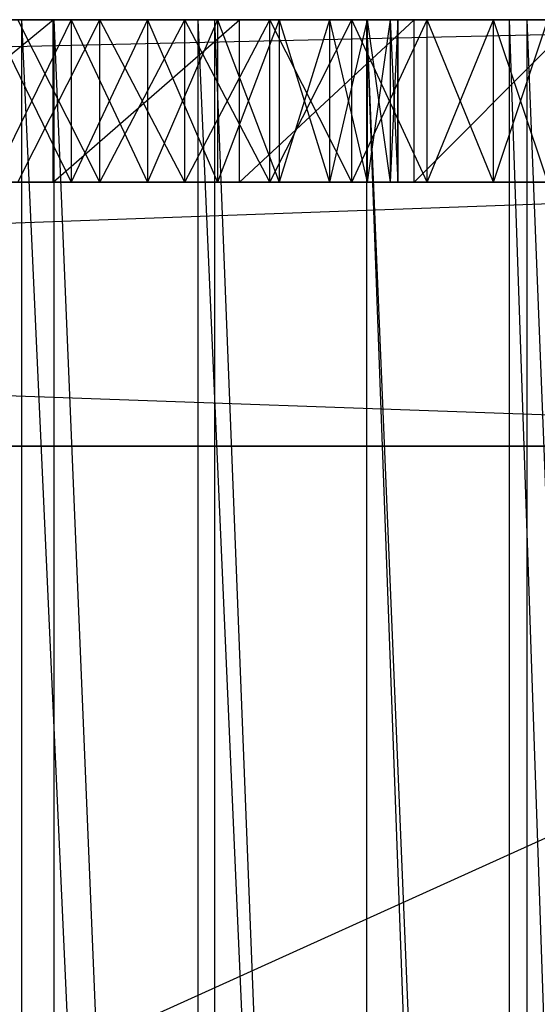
# Model space of a CAD drawing. Extents: x -125 to 125, y -143 to 0.
# Tile 361 of 406: x 11.84 to 14.39, y -4.85 to 0. Entities that reach past the tile are written whole.
import ezdxf

# ---------------------------------------------------------------- set-up
doc = ezdxf.new("R2010")
doc.units = 0
doc.header["$LTSCALE"] = 25.4
doc.layers.get('0').update_dxf_attribs({"linetype": 'CONTINUOUS'})

# ---------------------------------------------------------------- blocks, each defined once
blk = doc.blocks.new('NL2500027000_STL_3')
at = {"color": 0}
for p, q in [((-15.7602, 0, -12.3132), (13.3629, 0, -52.0889)), ((13.1142, 0, -51.7858), (-15.7602, 0, -12.3132)), ((-15.7602, 0, -12.3132), (12.0902, 0, -51.2384)), ((12.8111, 0, -51.5371), (-15.7602, 0, -12.3132)), ((13.1142, 0, -51.7858), (-15.7602, 0, -12.3132)), ((12.8111, 0, -51.5371), (-15.7602, 0, -12.3132)), ((12.4654, 0, -51.3522), (-15.7602, 0, -12.3132)), ((12.4654, 0, -51.3522), (-15.7602, 0, -12.3132)), ((-15.7602, 0, -12.3132), (12.0902, 0, -51.2384)), ((-15.7602, 0, -12.3132), (13.3629, 0, -52.0889)), ((13.0694, 0, -19.5913), (14.5782, 0, -11.3897)), ((13.0694, 0, -19.5913), (14.5782, 0, -11.3897)), ((13.4728, 0, -19.7137), (15.7602, 0, -12.3132)), ((13.4728, 0, -19.7137), (15.7602, 0, -12.3132)), ((13.4728, 0, -19.7137), (14.5782, 0, -11.3897)), ((13.4728, 0, -19.7137), (14.5782, 0, -11.3897)), ((13.7801, 0, -12.3433), (14.5782, 0, -11.3897)), ((13.7801, -0.8, -12.3433), (14.5782, 0, -11.3897)), ((13.7801, 0, -12.3433), (14.5782, 0, -11.3897)), ((13.7801, -0.8, -12.3433), (14.5782, 0, -11.3897)), ((13.8445, 0, -19.9123), (15.7602, 0, -12.3132)), ((13.8445, 0, -19.9123), (15.7602, 0, -12.3132)), ((14.1703, 0, -20.1797), (15.7602, 0, -12.3132)), ((14.1703, 0, -20.1797), (15.7602, 0, -12.3132)), ((17.7, 0, -78.2), (-17.7, 0, -78.2)), ((17.7, 0, -78.2), (-17.7, 0, -78.2)), ((17.7, 0, -78.2), (-17.7, -0.8, -78.2)), ((17.7, 0, -78.2), (-17.7, -0.8, -78.2)), ((12.0902, 0, -51.2384), (-16.4661, 0, -11.3519)), ((12.0902, 0, -51.2384), (-16.4661, 0, -11.3519)), ((-12.0011, 0, -14.0792), (13.3629, 0, -52.0889)), ((-12.0011, 0, -14.0792), (13.3629, 0, -52.0889)), ((-11.0282, 0, -14.8535), (13.3629, 0, -52.0889)), ((-11.0282, 0, -14.8535), (13.3629, 0, -52.0889)), ((13.3629, 0, -52.0889), (-10.0055, 0, -15.5608)), ((13.3629, 0, -52.0889), (-10.0055, 0, -15.5608)), ((-9.7806, 0, -74.8087), (17.7, 0, -78.2)), ((-9.7806, 0, -74.8087), (17.7, 0, -78.2)), ((-9.3772, 0, -74.6863), (17.7, 0, -78.2)), ((-9.3772, 0, -74.6863), (17.7, 0, -78.2)), ((-8.9376, 0, -16.1978), (13.3629, 0, -52.0889)), ((-8.9376, 0, -16.1978), (13.3629, 0, -52.0889)), ((-7.8293, 0, -16.7616), (13.3629, 0, -52.0889)), ((-7.8293, 0, -16.7616), (13.3629, 0, -52.0889)), ((13.3629, 0, -52.0889), (-6.6856, 0, -17.2497)), ((13.3629, 0, -52.0889), (-6.6856, 0, -17.2497)), ((-4.0378, 0, -72.2), (17.7, 0, -78.2)), ((-4.0378, 0, -72.2), (17.7, 0, -78.2)), ((10.0055, 0, -15.5608), (12.2306, 0, -19.5913)), ((10.0055, 0, -15.5608), (12.2306, 0, -19.5913)), ((10.5413, 0, -24.6194), (13.3629, 0, -52.0889)), ((13.6616, 0, -52.8098), (10.5413, 0, -24.6194)), ((13.6616, 0, -52.8098), (10.5413, 0, -24.6194)), ((13.5478, 0, -52.4346), (10.5413, 0, -24.6194)), ((13.5478, 0, -52.4346), (10.5413, 0, -24.6194)), ((10.5413, 0, -24.6194), (13.3629, 0, -52.0889)), ((10.6637, 0, -25.0228), (13.6616, 0, -52.8098)), ((10.6637, 0, -25.0228), (13.6616, 0, -52.8098)), ((10.8623, 0, -25.3945), (13.6616, 0, -52.8098)), ((10.8623, 0, -25.3945), (13.6616, 0, -52.8098)), ((11.8447, 0, 16.1153), (10.939, 0, 16.7433)), ((11.8447, 0, 16.1153), (10.939, 0, 16.7433)), ((11.0282, 0, -14.8535), (12.2306, 0, -19.5913)), ((11.0282, 0, -14.8535), (12.2306, 0, -19.5913)), ((11.0282, 0, -14.8535), (12.65, 0, -19.55)), ((11.0282, 0, -14.8535), (12.65, 0, -19.55)), ((11.0282, 0, -14.8535), (12.0011, 0, -14.0792)), ((11.0282, -0.8, -14.8535), (12.0011, 0, -14.0792)), ((11.0282, 0, -14.8535), (12.0011, 0, -14.0792)), ((11.0282, -0.8, -14.8535), (12.0011, 0, -14.0792)), ((11.1297, 0, -25.7203), (13.6616, 0, -52.8098)), ((11.1297, 0, -25.7203), (13.6616, 0, -52.8098)), ((11.1738, 0, 14.7444), (12.0046, 0, 14.0762)), ((11.8447, 0, 16.1153), (11.1738, 0, 14.7444)), ((11.8447, 0, 16.1153), (11.1738, 0, 14.7444)), ((11.1738, 0, 14.7444), (12.0046, 0, 14.0762)), ((11.4555, 0, -25.9877), (13.6616, 0, -52.8098)), ((11.4555, 0, -25.9877), (13.6616, 0, -52.8098)), ((12.0902, 0, -51.2384), (11.7, 0, -51.2)), ((11.7, 0, -72.2), (17.7, 0, -78.2)), ((11.7, 0, -72.2), (17.7, 0, -78.2)), ((11.7, 0, -72.2), (12.0902, 0, -72.1616)), ((12.0902, 0, -72.1616), (11.7, -0.8, -72.2)), ((12.0902, 0, -72.1616), (11.7, -0.8, -72.2)), ((11.7, 0, -72.2), (12.0902, 0, -72.1616)), ((11.7, 0, -51.2), (12.0902, -0.8, -51.2384)), ((11.7, 0, -51.2), (12.0902, -0.8, -51.2384)), ((12.0902, 0, -51.2384), (11.7, 0, -51.2)), ((11.8272, 0, -26.1863), (13.6616, 0, -52.8098)), ((11.8272, 0, -26.1863), (13.6616, 0, -52.8098)), ((11.8272, 0, -26.1863), (12.2306, 0, -26.3087)), ((12.2306, 0, -19.5913), (11.8272, 0, -19.7137)), ((11.8272, -0.8, -26.1863), (12.2306, 0, -26.3087)), ((11.8272, 0, -26.1863), (12.2306, 0, -26.3087)), ((11.8272, -0.8, -26.1863), (12.2306, 0, -26.3087)), ((12.2306, -0.8, -19.5913), (11.8272, 0, -19.7137)), ((12.2306, 0, -19.5913), (11.8272, 0, -19.7137)), ((12.2306, -0.8, -19.5913), (11.8272, 0, -19.7137)), ((12.7145, 0, 15.4383), (11.8447, 0, 16.1153)), ((11.8447, 0, 16.1153), (12.7145, -19, 15.4383)), ((11.8447, 0, 16.1153), (12.7145, -19, 15.4383)), ((11.8447, 0, 16.1153), (11.8447, -19, 16.1153)), ((11.8447, 0, 16.1153), (11.8447, -19, 16.1153)), ((11.8447, 0, 16.1153), (12.0046, 0, 14.0762)), ((11.8447, 0, 16.1153), (12.0046, 0, 14.0762)), ((12.7145, 0, 15.4383), (11.8447, 0, 16.1153)), ((12.0011, 0, -14.0792), (12.65, 0, -19.55)), ((12.0011, 0, -14.0792), (12.65, 0, -19.55)), ((12.0011, 0, -14.0792), (12.9198, 0, -13.2411)), ((12.0011, -0.8, -14.0792), (12.0011, 0, -14.0792)), ((12.0011, -0.8, -14.0792), (12.0011, 0, -14.0792)), ((12.0011, -0.8, -14.0792), (12.9198, 0, -13.2411)), ((12.0011, 0, -14.0792), (12.9198, 0, -13.2411)), ((12.0011, -0.8, -14.0792), (12.9198, 0, -13.2411)), ((12.0046, 0, 14.0762), (12.0046, -19, 14.0762)), ((12.0046, 0, 14.0762), (12.0046, -19, 14.0762)), ((12.0046, 0, 14.0762), (12.7957, -19, 13.3612)), ((12.0046, 0, 14.0762), (12.7957, -19, 13.3612)), ((12.0046, 0, 14.0762), (12.7957, 0, 13.3612)), ((12.7145, 0, 15.4383), (12.0046, 0, 14.0762)), ((12.7145, 0, 15.4383), (12.0046, 0, 14.0762)), ((12.0046, 0, 14.0762), (12.7957, 0, 13.3612)), ((12.4654, 0, -51.3522), (12.0902, 0, -51.2384)), ((12.0902, 0, -72.1616), (12.4654, 0, -72.0478)), ((17.7, 0, -78.2), (12.0902, 0, -72.1616)), ((17.7, 0, -78.2), (12.0902, 0, -72.1616)), ((12.4654, 0, -72.0478), (12.0902, -0.8, -72.1616)), ((12.4654, 0, -72.0478), (12.0902, -0.8, -72.1616)), ((12.0902, 0, -72.1616), (12.4654, 0, -72.0478)), ((12.0902, 0, -72.1616), (12.0902, -0.8, -72.1616)), ((12.0902, 0, -72.1616), (12.0902, -0.8, -72.1616)), ((12.0902, 0, -51.2384), (12.0902, -0.8, -51.2384)), ((12.0902, 0, -51.2384), (12.0902, -0.8, -51.2384)), ((12.0902, 0, -51.2384), (12.4654, -0.8, -51.3522)), ((12.0902, 0, -51.2384), (12.4654, -0.8, -51.3522)), ((12.4654, 0, -51.3522), (12.0902, 0, -51.2384)), ((12.2306, 0, -26.3087), (13.6616, 0, -52.8098)), ((12.2306, 0, -26.3087), (13.6616, 0, -52.8098)), ((12.2306, 0, -26.3087), (13.7, 0, -53.2)), ((12.2306, 0, -26.3087), (12.65, 0, -26.35)), ((12.2306, 0, -26.3087), (13.7, 0, -53.2)), ((12.65, 0, -19.55), (12.2306, 0, -19.5913)), ((12.2306, -0.8, -26.3087), (12.2306, 0, -26.3087)), ((12.2306, -0.8, -26.3087), (12.2306, 0, -26.3087)), ((12.2306, -0.8, -26.3087), (12.65, 0, -26.35)), ((12.2306, 0, -26.3087), (12.65, 0, -26.35)), ((12.2306, -0.8, -26.3087), (12.65, 0, -26.35)), ((12.65, -0.8, -19.55), (12.2306, 0, -19.5913)), ((12.65, 0, -19.55), (12.2306, 0, -19.5913)), ((12.65, -0.8, -19.55), (12.2306, 0, -19.5913)), ((12.2306, -0.8, -19.5913), (12.2306, 0, -19.5913)), ((12.2306, -0.8, -19.5913), (12.2306, 0, -19.5913)), ((12.8111, 0, -51.5371), (12.4654, 0, -51.3522)), ((12.4654, 0, -72.0478), (17.7, 0, -78.2)), ((12.4654, 0, -72.0478), (17.7, 0, -78.2)), ((12.4654, 0, -72.0478), (12.8111, 0, -71.8629)), ((12.8111, 0, -71.8629), (12.4654, -0.8, -72.0478)), ((12.8111, 0, -71.8629), (12.4654, -0.8, -72.0478)), ((12.4654, 0, -72.0478), (12.8111, 0, -71.8629)), ((12.4654, 0, -72.0478), (12.4654, -0.8, -72.0478)), ((12.4654, 0, -72.0478), (12.4654, -0.8, -72.0478)), ((12.4654, 0, -51.3522), (12.4654, -0.8, -51.3522)), ((12.4654, 0, -51.3522), (12.4654, -0.8, -51.3522)), ((12.4654, 0, -51.3522), (12.8111, -0.8, -51.5371)), ((12.4654, 0, -51.3522), (12.8111, -0.8, -51.5371)), ((12.8111, 0, -51.5371), (12.4654, 0, -51.3522)), ((13.0694, 0, -19.5913), (12.65, 0, -19.55)), ((12.65, 0, -19.55), (12.9198, 0, -13.2411)), ((12.65, 0, -26.35), (13.7, 0, -53.2)), ((12.65, 0, -26.35), (13.7, 0, -53.2)), ((12.65, 0, -26.35), (13.0694, 0, -26.3087)), ((12.65, 0, -19.55), (12.9198, 0, -13.2411)), ((12.65, -0.8, -26.35), (12.65, 0, -26.35)), ((12.65, -0.8, -26.35), (12.65, 0, -26.35)), ((12.65, -0.8, -26.35), (13.0694, 0, -26.3087)), ((12.65, 0, -26.35), (13.0694, 0, -26.3087)), ((12.65, -0.8, -26.35), (13.0694, 0, -26.3087)), ((13.0694, -0.8, -19.5913), (12.65, 0, -19.55)), ((13.0694, 0, -19.5913), (12.65, 0, -19.55)), ((13.0694, -0.8, -19.5913), (12.65, 0, -19.55)), ((12.65, -0.8, -19.55), (12.65, 0, -19.55)), ((12.65, -0.8, -19.55), (12.65, 0, -19.55)), ((13.5456, 0, 14.7145), (12.7145, 0, 15.4383)), ((12.7145, 0, 15.4383), (13.5456, -19, 14.7145)), ((12.7145, 0, 15.4383), (13.5456, -19, 14.7145)), ((12.7145, 0, 15.4383), (12.7145, -19, 15.4383)), ((12.7145, 0, 15.4383), (12.7145, -19, 15.4383)), ((12.7145, 0, 15.4383), (12.7957, 0, 13.3612)), ((12.7145, 0, 15.4383), (12.7957, 0, 13.3612)), ((13.5456, 0, 14.7145), (12.7145, 0, 15.4383)), ((12.7957, 0, 13.3612), (12.7957, -19, 13.3612)), ((12.7957, 0, 13.3612), (12.7957, -19, 13.3612)), ((12.7957, 0, 13.3612), (13.5442, -19, 12.6018)), ((12.7957, 0, 13.3612), (13.5442, -19, 12.6018)), ((12.7957, 0, 13.3612), (13.5442, 0, 12.6018)), ((13.5456, 0, 14.7145), (12.7957, 0, 13.3612)), ((13.5456, 0, 14.7145), (12.7957, 0, 13.3612)), ((12.7957, 0, 13.3612), (13.5442, 0, 12.6018)), ((13.1142, 0, -51.7858), (12.8111, 0, -51.5371)), ((12.8111, 0, -71.8629), (17.7, 0, -78.2)), ((12.8111, 0, -71.8629), (13.1142, 0, -71.6142)), ((12.8111, 0, -71.8629), (17.7, 0, -78.2)), ((13.1142, 0, -71.6142), (12.8111, -0.8, -71.8629)), ((13.1142, 0, -71.6142), (12.8111, -0.8, -71.8629)), ((12.8111, 0, -71.8629), (13.1142, 0, -71.6142)), ((12.8111, 0, -71.8629), (12.8111, -0.8, -71.8629)), ((12.8111, 0, -71.8629), (12.8111, -0.8, -71.8629)), ((12.8111, 0, -51.5371), (12.8111, -0.8, -51.5371)), ((12.8111, 0, -51.5371), (12.8111, -0.8, -51.5371)), ((12.8111, 0, -51.5371), (13.1142, -0.8, -51.7858)), ((12.8111, 0, -51.5371), (13.1142, -0.8, -51.7858)), ((13.1142, 0, -51.7858), (12.8111, 0, -51.5371)), ((12.9198, 0, -13.2411), (13.0694, 0, -19.5913)), ((12.9198, 0, -13.2411), (13.0694, 0, -19.5913)), ((12.9198, 0, -13.2411), (13.7801, 0, -12.3433)), ((12.9198, -0.8, -13.2411), (12.9198, 0, -13.2411)), ((12.9198, -0.8, -13.2411), (12.9198, 0, -13.2411)), ((12.9198, -0.8, -13.2411), (13.7801, 0, -12.3433)), ((12.9198, 0, -13.2411), (13.7801, 0, -12.3433)), ((12.9198, -0.8, -13.2411), (13.7801, 0, -12.3433)), ((13.0694, 0, -26.3087), (13.7, 0, -53.2)), ((13.0694, 0, -26.3087), (13.7, 0, -53.2)), ((13.0694, 0, -26.3087), (17.7, 0, -78.2)), ((13.0694, 0, -26.3087), (17.7, 0, -78.2)), ((13.0694, 0, -26.3087), (13.4728, 0, -26.1863)), ((13.4728, 0, -19.7137), (13.0694, 0, -19.5913)), ((13.0694, 0, -19.5913), (13.7801, 0, -12.3433)), ((13.0694, 0, -19.5913), (13.7801, 0, -12.3433)), ((13.0694, -0.8, -26.3087), (13.0694, 0, -26.3087)), ((13.0694, -0.8, -26.3087), (13.0694, 0, -26.3087)), ((13.0694, -0.8, -26.3087), (13.4728, 0, -26.1863)), ((13.0694, 0, -26.3087), (13.4728, 0, -26.1863)), ((13.0694, -0.8, -26.3087), (13.4728, 0, -26.1863)), ((13.4728, -0.8, -19.7137), (13.0694, 0, -19.5913)), ((13.4728, 0, -19.7137), (13.0694, 0, -19.5913)), ((13.4728, -0.8, -19.7137), (13.0694, 0, -19.5913)), ((13.0694, -0.8, -19.5913), (13.0694, 0, -19.5913)), ((13.0694, -0.8, -19.5913), (13.0694, 0, -19.5913)), ((13.3629, 0, -52.0889), (13.1142, 0, -51.7858)), ((13.1142, 0, -71.6142), (17.7, 0, -78.2)), ((13.1142, 0, -71.6142), (17.7, 0, -78.2)), ((13.1142, 0, -71.6142), (13.3629, 0, -71.3111)), ((13.3629, 0, -71.3111), (13.1142, -0.8, -71.6142)), ((13.3629, 0, -71.3111), (13.1142, -0.8, -71.6142)), ((13.1142, 0, -71.6142), (13.3629, 0, -71.3111)), ((13.1142, 0, -71.6142), (13.1142, -0.8, -71.6142)), ((13.1142, 0, -71.6142), (13.1142, -0.8, -71.6142)), ((13.1142, 0, -51.7858), (13.1142, -0.8, -51.7858)), ((13.1142, 0, -51.7858), (13.1142, -0.8, -51.7858)), ((13.1142, 0, -51.7858), (13.3629, -0.8, -52.0889)), ((13.1142, 0, -51.7858), (13.3629, -0.8, -52.0889)), ((13.3629, 0, -52.0889), (13.1142, 0, -51.7858)), ((13.5478, 0, -52.4346), (13.3629, 0, -52.0889)), ((13.3629, 0, -71.3111), (17.7, 0, -78.2)), ((13.3629, 0, -71.3111), (17.7, 0, -78.2)), ((13.3629, 0, -71.3111), (13.5478, 0, -70.9654)), ((13.5478, 0, -70.9654), (13.3629, -0.8, -71.3111)), ((13.5478, 0, -70.9654), (13.3629, -0.8, -71.3111)), ((13.3629, 0, -71.3111), (13.5478, 0, -70.9654)), ((13.3629, 0, -71.3111), (13.3629, -0.8, -71.3111)), ((13.3629, 0, -71.3111), (13.3629, -0.8, -71.3111)), ((13.3629, 0, -52.0889), (13.3629, -0.8, -52.0889)), ((13.3629, 0, -52.0889), (13.3629, -0.8, -52.0889)), ((13.3629, 0, -52.0889), (13.5478, -0.8, -52.4346)), ((13.3629, 0, -52.0889), (13.5478, -0.8, -52.4346)), ((13.5478, 0, -52.4346), (13.3629, 0, -52.0889)), ((13.4728, 0, -26.1863), (17.7, 0, -78.2)), ((13.4728, 0, -26.1863), (17.7, 0, -78.2)), ((13.4728, 0, -26.1863), (13.8445, 0, -25.9877)), ((13.8445, 0, -19.9123), (13.4728, 0, -19.7137)), ((13.4728, -0.8, -26.1863), (13.4728, 0, -26.1863)), ((13.4728, -0.8, -26.1863), (13.4728, 0, -26.1863)), ((13.4728, -0.8, -26.1863), (13.8445, 0, -25.9877)), ((13.4728, 0, -26.1863), (13.8445, 0, -25.9877)), ((13.4728, -0.8, -26.1863), (13.8445, 0, -25.9877)), ((13.8445, -0.8, -19.9123), (13.4728, 0, -19.7137)), ((13.8445, 0, -19.9123), (13.4728, 0, -19.7137)), ((13.8445, -0.8, -19.9123), (13.4728, 0, -19.7137)), ((13.4728, -0.8, -19.7137), (13.4728, 0, -19.7137)), ((13.4728, -0.8, -19.7137), (13.4728, 0, -19.7137)), ((13.5442, 0, 12.6018), (13.5442, -19, 12.6018)), ((13.5442, 0, 12.6018), (13.5442, -19, 12.6018)), ((13.5442, 0, 12.6018), (14.2477, -19, 11.8006)), ((13.5442, 0, 12.6018), (14.2477, -19, 11.8006)), ((13.5442, 0, 12.6018), (14.2477, 0, 11.8006)), ((13.5456, 0, 14.7145), (13.5442, 0, 12.6018)), ((13.5456, 0, 14.7145), (13.5442, 0, 12.6018)), ((14.3357, 0, 13.9459), (13.5442, 0, 12.6018)), ((14.3357, 0, 13.9459), (13.5442, 0, 12.6018)), ((13.5442, 0, 12.6018), (14.2477, 0, 11.8006)), ((14.3357, 0, 13.9459), (13.5456, 0, 14.7145)), ((13.5456, 0, 14.7145), (14.3357, -19, 13.9459)), ((13.5456, 0, 14.7145), (14.3357, -19, 13.9459)), ((13.5456, 0, 14.7145), (13.5456, -19, 14.7145)), ((13.5456, 0, 14.7145), (13.5456, -19, 14.7145)), ((14.3357, 0, 13.9459), (13.5456, 0, 14.7145)), ((13.6616, 0, -52.8098), (13.5478, 0, -52.4346)), ((13.5478, 0, -70.9654), (17.7, 0, -78.2)), ((13.5478, 0, -70.9654), (13.6616, 0, -70.5902)), ((13.5478, 0, -70.9654), (17.7, 0, -78.2)), ((13.6616, 0, -70.5902), (13.5478, -0.8, -70.9654)), ((13.6616, 0, -70.5902), (13.5478, -0.8, -70.9654)), ((13.5478, 0, -70.9654), (13.6616, 0, -70.5902)), ((13.5478, 0, -70.9654), (13.5478, -0.8, -70.9654)), ((13.5478, 0, -70.9654), (13.5478, -0.8, -70.9654)), ((13.5478, 0, -52.4346), (13.5478, -0.8, -52.4346)), ((13.5478, 0, -52.4346), (13.5478, -0.8, -52.4346)), ((13.5478, 0, -52.4346), (13.6616, -0.8, -52.8098)), ((13.5478, 0, -52.4346), (13.6616, -0.8, -52.8098)), ((13.6616, 0, -52.8098), (13.5478, 0, -52.4346)), ((13.7, 0, -53.2), (13.6616, 0, -52.8098)), ((13.6616, 0, -70.5902), (17.7, 0, -78.2)), ((13.6616, 0, -70.5902), (17.7, 0, -78.2)), ((13.6616, 0, -70.5902), (13.7, 0, -70.2)), ((13.7, 0, -70.2), (13.6616, -0.8, -70.5902)), ((13.7, 0, -70.2), (13.6616, -0.8, -70.5902)), ((13.6616, 0, -70.5902), (13.7, 0, -70.2)), ((13.6616, 0, -70.5902), (13.6616, -0.8, -70.5902)), ((13.6616, 0, -70.5902), (13.6616, -0.8, -70.5902)), ((13.6616, 0, -52.8098), (13.6616, -0.8, -52.8098)), ((13.6616, 0, -52.8098), (13.6616, -0.8, -52.8098)), ((13.6616, 0, -52.8098), (13.7, -0.8, -53.2)), ((13.6616, 0, -52.8098), (13.7, -0.8, -53.2)), ((13.7, 0, -53.2), (13.6616, 0, -52.8098)), ((13.7, 0, -70.2), (17.7, 0, -78.2)), ((13.7, 0, -70.2), (17.7, 0, -78.2)), ((13.7, 0, -70.2), (13.7, 0, -53.2)), ((13.7, 0, -53.2), (17.7, 0, -78.2)), ((13.7, 0, -53.2), (17.7, 0, -78.2)), ((13.7, -0.8, -53.2), (13.7, 0, -70.2)), ((13.7, 0, -70.2), (13.7, -0.8, -70.2)), ((13.7, -0.8, -53.2), (13.7, 0, -70.2)), ((13.7, -0.8, -53.2), (13.7, 0, -53.2)), ((13.7, 0, -70.2), (13.7, 0, -53.2)), ((13.7, 0, -70.2), (13.7, -0.8, -70.2)), ((13.7, -0.8, -53.2), (13.7, 0, -53.2)), ((13.7801, -0.8, -12.3433), (13.7801, 0, -12.3433)), ((13.7801, -0.8, -12.3433), (13.7801, 0, -12.3433)), ((13.8445, 0, -25.9877), (14.1703, 0, -25.7203)), ((17.7, 0, -78.2), (13.8445, 0, -25.9877)), ((17.7, 0, -78.2), (13.8445, 0, -25.9877)), ((14.1703, 0, -20.1797), (13.8445, 0, -19.9123)), ((13.8445, -0.8, -25.9877), (13.8445, 0, -25.9877)), ((13.8445, -0.8, -25.9877), (13.8445, 0, -25.9877)), ((13.8445, -0.8, -25.9877), (14.1703, 0, -25.7203)), ((13.8445, 0, -25.9877), (14.1703, 0, -25.7203)), ((13.8445, -0.8, -25.9877), (14.1703, 0, -25.7203)), ((14.1703, -0.8, -20.1797), (13.8445, 0, -19.9123)), ((14.1703, 0, -20.1797), (13.8445, 0, -19.9123)), ((14.1703, -0.8, -20.1797), (13.8445, 0, -19.9123)), ((13.8445, -0.8, -19.9123), (13.8445, 0, -19.9123)), ((13.8445, -0.8, -19.9123), (13.8445, 0, -19.9123)), ((14.4377, 0, -20.5055), (14.1703, 0, -20.1797)), ((14.1703, 0, -25.7203), (17.7, 0, -78.2)), ((14.1703, 0, -25.7203), (17.7, 0, -78.2)), ((14.1703, 0, -25.7203), (14.4377, 0, -25.3945)), ((14.1703, -0.8, -25.7203), (14.1703, 0, -25.7203)), ((14.1703, -0.8, -25.7203), (14.1703, 0, -25.7203)), ((14.1703, -0.8, -25.7203), (14.4377, 0, -25.3945)), ((14.1703, 0, -25.7203), (14.4377, 0, -25.3945)), ((14.1703, -0.8, -25.7203), (14.4377, 0, -25.3945)), ((14.4377, -0.8, -20.5055), (14.1703, 0, -20.1797)), ((14.4377, 0, -20.5055), (14.1703, 0, -20.1797)), ((14.4377, -0.8, -20.5055), (14.1703, 0, -20.1797)), ((14.1703, -0.8, -20.1797), (14.1703, 0, -20.1797)), ((14.1703, -0.8, -20.1797), (14.1703, 0, -20.1797)), ((14.2477, 0, 11.8006), (14.2477, -19, 11.8006)), ((14.2477, 0, 11.8006), (14.2477, -19, 11.8006)), ((14.2477, 0, 11.8006), (14.9039, -19, 10.9601)), ((14.2477, 0, 11.8006), (14.9039, -19, 10.9601)), ((14.2477, 0, 11.8006), (14.9039, 0, 10.9601)), ((14.3357, 0, 13.9459), (14.2477, 0, 11.8006)), ((14.3357, 0, 13.9459), (14.2477, 0, 11.8006)), ((15.0821, 0, 13.135), (14.2477, 0, 11.8006)), ((15.0821, 0, 13.135), (14.2477, 0, 11.8006)), ((14.2477, 0, 11.8006), (14.9039, 0, 10.9601)), ((15.0821, 0, 13.135), (14.3357, 0, 13.9459)), ((14.3357, 0, 13.9459), (15.0821, -19, 13.135)), ((14.3357, 0, 13.9459), (15.0821, -19, 13.135)), ((14.3357, 0, 13.9459), (14.3357, -19, 13.9459)), ((14.3357, 0, 13.9459), (14.3357, -19, 13.9459)), ((15.0821, 0, 13.135), (14.3357, 0, 13.9459)), ((-18.7, -2.1, -77.2), (17.4, -0.8, -77.2)), ((-18.7, -2.1, -77.2), (17.4, -0.8, -77.2)), ((-17.7, -0.8, -78.2), (17.7, -0.8, -78.2)), ((-17.7, -0.8, -78.2), (17.7, -0.8, -78.2)), ((17.4, -0.8, -78.2), (-17.4, -0.8, -78.2)), ((-17.4, -0.8, -78.2), (17.4, -0.8, -77.2)), ((-17.4, -0.8, -78.2), (17.4, -0.8, -77.2)), ((-17.4, -0.8, -77.2), (17.4, -0.8, -77.2)), ((-17.4, -0.8, -78.2), (18.7, -2.1, -78.2)), ((-17.4, -0.8, -78.2), (18.7, -2.1, -78.2)), ((17.4, -0.8, -78.2), (-17.4, -0.8, -78.2)), ((-17.4, -0.8, -77.2), (17.4, -0.8, -77.2)), ((15.7602, -0.8, -12.3132), (-13.3629, -0.8, -52.0889)), ((15.7602, -0.8, -12.3132), (-13.3629, -0.8, -52.0889)), ((14.5782, -0.8, -11.3897), (-13.3629, -0.8, -52.0889)), ((14.5782, -0.8, -11.3897), (-13.3629, -0.8, -52.0889)), ((13.7801, -0.8, -12.3433), (-13.3629, -0.8, -52.0889)), ((12.9198, -0.8, -13.2411), (-13.3629, -0.8, -52.0889)), ((13.7801, -0.8, -12.3433), (-13.3629, -0.8, -52.0889)), ((12.9198, -0.8, -13.2411), (-13.3629, -0.8, -52.0889)), ((12.0011, -0.8, -14.0792), (-13.3629, -0.8, -52.0889)), ((12.0011, -0.8, -14.0792), (-13.3629, -0.8, -52.0889)), ((13.0694, -0.8, -26.3087), (-13.1142, -0.8, -51.7858)), ((-13.1142, -0.8, -51.7858), (13.4728, -0.8, -26.1863)), ((13.0694, -0.8, -26.3087), (-13.1142, -0.8, -51.7858)), ((12.65, -0.8, -26.35), (-13.1142, -0.8, -51.7858)), ((12.65, -0.8, -26.35), (-13.1142, -0.8, -51.7858)), ((12.2306, -0.8, -26.3087), (-13.1142, -0.8, -51.7858)), ((14.1703, -0.8, -25.7203), (-13.1142, -0.8, -51.7858)), ((14.1703, -0.8, -25.7203), (-13.1142, -0.8, -51.7858)), ((13.8445, -0.8, -25.9877), (-13.1142, -0.8, -51.7858)), ((13.8445, -0.8, -25.9877), (-13.1142, -0.8, -51.7858)), ((-13.1142, -0.8, -51.7858), (13.4728, -0.8, -26.1863)), ((12.2306, -0.8, -26.3087), (-13.1142, -0.8, -51.7858)), ((14.1703, -0.8, -25.7203), (-12.8111, -0.8, -51.5371)), ((14.1703, -0.8, -25.7203), (-12.8111, -0.8, -51.5371)), ((14.1703, -0.8, -25.7203), (-12.4654, -0.8, -51.3522)), ((14.1703, -0.8, -25.7203), (-12.4654, -0.8, -51.3522)), ((-12.0902, -0.8, -51.2384), (14.1703, -0.8, -25.7203)), ((-12.0902, -0.8, -51.2384), (14.1703, -0.8, -25.7203)), ((-11.7, -0.8, -51.2), (14.1703, -0.8, -25.7203)), ((-11.7, -0.8, -51.2), (14.1703, -0.8, -25.7203)), ((-9.7806, -0.8, -74.8087), (17.7, -0.8, -78.2)), ((-9.7806, -0.8, -74.8087), (17.7, -0.8, -78.2)), ((-9.3772, -0.8, -74.6863), (17.7, -0.8, -78.2)), ((-9.3772, -0.8, -74.6863), (17.7, -0.8, -78.2)), ((-9.0055, -0.8, -74.4877), (17.7, -0.8, -78.2)), ((-9.0055, -0.8, -74.4877), (17.7, -0.8, -78.2)), ((-8.6797, -0.8, -74.2203), (17.7, -0.8, -78.2)), ((-8.6797, -0.8, -74.2203), (17.7, -0.8, -78.2)), ((-8.4123, -0.8, -73.8945), (17.7, -0.8, -78.2)), ((-8.4123, -0.8, -73.8945), (17.7, -0.8, -78.2)), ((17.7, -0.8, -78.2), (-8.2137, -0.8, -73.5228)), ((17.7, -0.8, -78.2), (-8.2137, -0.8, -73.5228)), ((17.7, -0.8, -78.2), (-8.0913, -0.8, -73.1194)), ((17.7, -0.8, -78.2), (-8.0913, -0.8, -73.1194)), ((17.1135, -0.8, -10.3503), (10.8623, -0.8, -20.5055)), ((16.4661, -0.8, -11.3519), (10.8623, -0.8, -20.5055)), ((17.1135, -0.8, -10.3503), (10.8623, -0.8, -20.5055)), ((16.4661, -0.8, -11.3519), (10.8623, -0.8, -20.5055)), ((15.7602, -0.8, -12.3132), (10.8623, -0.8, -20.5055)), ((15.7602, -0.8, -12.3132), (10.8623, -0.8, -20.5055)), ((12.0011, -0.8, -14.0792), (11.0282, -0.8, -14.8535)), ((12.0011, -0.8, -14.0792), (11.0282, -0.8, -14.8535)), ((17.1135, -0.8, -10.3503), (11.1297, -0.8, -20.1797)), ((17.1135, -0.8, -10.3503), (11.1297, -0.8, -20.1797)), ((11.4555, -0.8, -19.9123), (17.1135, -0.8, -10.3503)), ((11.4555, -0.8, -19.9123), (17.1135, -0.8, -10.3503)), ((11.7, -0.8, -51.2), (14.1703, -0.8, -25.7203)), ((11.7, -0.8, -51.2), (14.1703, -0.8, -25.7203)), ((11.7, -0.8, -51.2), (12.0902, -0.8, -51.2384)), ((12.0902, -0.8, -72.1616), (11.7, -0.8, -72.2)), ((11.7, -0.8, -72.2), (17.7, -0.8, -78.2)), ((11.7, -0.8, -72.2), (17.7, -0.8, -78.2)), ((12.0902, -0.8, -72.1616), (11.7, -0.8, -72.2)), ((11.7, -0.8, -51.2), (12.0902, -0.8, -51.2384)), ((12.2306, -0.8, -26.3087), (11.8272, -0.8, -26.1863)), ((11.8272, -0.8, -19.7137), (17.1135, -0.8, -10.3503)), ((11.8272, -0.8, -19.7137), (17.1135, -0.8, -10.3503)), ((11.8272, -0.8, -19.7137), (12.2306, -0.8, -19.5913)), ((12.2306, -0.8, -26.3087), (11.8272, -0.8, -26.1863)), ((11.8272, -0.8, -19.7137), (12.2306, -0.8, -19.5913)), ((12.9198, -0.8, -13.2411), (12.0011, -0.8, -14.0792)), ((12.9198, -0.8, -13.2411), (12.0011, -0.8, -14.0792)), ((14.4377, -0.8, -25.3945), (12.0902, -0.8, -51.2384)), ((12.0902, -0.8, -51.2384), (14.6363, -0.8, -25.0228)), ((14.4377, -0.8, -25.3945), (12.0902, -0.8, -51.2384)), ((14.1703, -0.8, -25.7203), (12.0902, -0.8, -51.2384)), ((14.1703, -0.8, -25.7203), (12.0902, -0.8, -51.2384)), ((12.0902, -0.8, -51.2384), (14.6363, -0.8, -25.0228)), ((12.0902, -0.8, -51.2384), (14.7587, -0.8, -24.6194)), ((12.0902, -0.8, -51.2384), (14.7587, -0.8, -24.6194)), ((12.0902, -0.8, -51.2384), (12.4654, -0.8, -51.3522)), ((12.4654, -0.8, -72.0478), (12.0902, -0.8, -72.1616)), ((12.0902, -0.8, -72.1616), (17.7, -0.8, -78.2)), ((12.0902, -0.8, -72.1616), (17.7, -0.8, -78.2)), ((12.4654, -0.8, -72.0478), (12.0902, -0.8, -72.1616)), ((12.0902, -0.8, -51.2384), (12.4654, -0.8, -51.3522)), ((12.65, -0.8, -26.35), (12.2306, -0.8, -26.3087)), ((12.2306, -0.8, -19.5913), (17.1135, -0.8, -10.3503)), ((12.2306, -0.8, -19.5913), (17.1135, -0.8, -10.3503)), ((12.2306, -0.8, -19.5913), (12.65, -0.8, -19.55)), ((12.65, -0.8, -26.35), (12.2306, -0.8, -26.3087)), ((12.2306, -0.8, -19.5913), (12.65, -0.8, -19.55)), ((12.4654, -0.8, -51.3522), (14.7587, -0.8, -24.6194)), ((12.4654, -0.8, -51.3522), (14.7587, -0.8, -24.6194)), ((12.4654, -0.8, -51.3522), (12.8111, -0.8, -51.5371)), ((12.8111, -0.8, -71.8629), (12.4654, -0.8, -72.0478)), ((12.4654, -0.8, -72.0478), (17.7, -0.8, -78.2)), ((12.4654, -0.8, -72.0478), (17.7, -0.8, -78.2)), ((12.8111, -0.8, -71.8629), (12.4654, -0.8, -72.0478)), ((12.4654, -0.8, -51.3522), (12.8111, -0.8, -51.5371)), ((13.0694, -0.8, -26.3087), (12.65, -0.8, -26.35)), ((12.65, -0.8, -19.55), (17.1135, -0.8, -10.3503)), ((12.65, -0.8, -19.55), (13.0694, -0.8, -19.5913)), ((12.65, -0.8, -19.55), (17.1135, -0.8, -10.3503)), ((13.0694, -0.8, -26.3087), (12.65, -0.8, -26.35)), ((12.65, -0.8, -19.55), (13.0694, -0.8, -19.5913)), ((12.8111, -0.8, -51.5371), (13.1142, -0.8, -51.7858)), ((14.7587, -0.8, -24.6194), (12.8111, -0.8, -51.5371)), ((13.1142, -0.8, -71.6142), (12.8111, -0.8, -71.8629)), ((12.8111, -0.8, -71.8629), (17.7, -0.8, -78.2)), ((14.7587, -0.8, -24.6194), (12.8111, -0.8, -51.5371)), ((12.8111, -0.8, -71.8629), (17.7, -0.8, -78.2)), ((13.1142, -0.8, -71.6142), (12.8111, -0.8, -71.8629)), ((12.8111, -0.8, -51.5371), (13.1142, -0.8, -51.7858)), ((13.7801, -0.8, -12.3433), (12.9198, -0.8, -13.2411)), ((13.7801, -0.8, -12.3433), (12.9198, -0.8, -13.2411)), ((13.4728, -0.8, -26.1863), (13.0694, -0.8, -26.3087)), ((13.0694, -0.8, -19.5913), (17.1135, -0.8, -10.3503)), ((13.0694, -0.8, -19.5913), (17.1135, -0.8, -10.3503)), ((13.0694, -0.8, -19.5913), (13.4728, -0.8, -19.7137)), ((13.4728, -0.8, -26.1863), (13.0694, -0.8, -26.3087)), ((13.0694, -0.8, -19.5913), (13.4728, -0.8, -19.7137)), ((13.1142, -0.8, -51.7858), (14.7587, -0.8, -24.6194)), ((13.1142, -0.8, -51.7858), (14.7587, -0.8, -24.6194)), ((13.1142, -0.8, -51.7858), (13.3629, -0.8, -52.0889)), ((17.7, -0.8, -78.2), (13.1142, -0.8, -71.6142)), ((13.3629, -0.8, -71.3111), (13.1142, -0.8, -71.6142)), ((17.7, -0.8, -78.2), (13.1142, -0.8, -71.6142)), ((13.3629, -0.8, -71.3111), (13.1142, -0.8, -71.6142)), ((13.1142, -0.8, -51.7858), (13.3629, -0.8, -52.0889)), ((13.3629, -0.8, -52.0889), (14.7587, -0.8, -24.6194)), ((13.3629, -0.8, -52.0889), (13.5478, -0.8, -52.4346)), ((13.3629, -0.8, -52.0889), (14.7587, -0.8, -24.6194)), ((13.5478, -0.8, -70.9654), (13.3629, -0.8, -71.3111)), ((13.3629, -0.8, -71.3111), (17.7, -0.8, -78.2)), ((13.3629, -0.8, -71.3111), (17.7, -0.8, -78.2)), ((13.5478, -0.8, -70.9654), (13.3629, -0.8, -71.3111)), ((13.3629, -0.8, -52.0889), (13.5478, -0.8, -52.4346)), ((13.8445, -0.8, -25.9877), (13.4728, -0.8, -26.1863)), ((13.4728, -0.8, -19.7137), (17.1135, -0.8, -10.3503)), ((13.4728, -0.8, -19.7137), (17.1135, -0.8, -10.3503)), ((13.4728, -0.8, -19.7137), (17.7, -0.8, -9.3118)), ((13.4728, -0.8, -19.7137), (17.7, -0.8, -9.3118)), ((13.4728, -0.8, -19.7137), (13.8445, -0.8, -19.9123)), ((13.8445, -0.8, -25.9877), (13.4728, -0.8, -26.1863)), ((13.4728, -0.8, -19.7137), (13.8445, -0.8, -19.9123)), ((13.5478, -0.8, -52.4346), (14.7587, -0.8, -24.6194)), ((13.5478, -0.8, -52.4346), (14.7587, -0.8, -24.6194)), ((13.5478, -0.8, -52.4346), (13.6616, -0.8, -52.8098)), ((13.6616, -0.8, -70.5902), (13.5478, -0.8, -70.9654)), ((13.5478, -0.8, -70.9654), (17.7, -0.8, -78.2)), ((13.5478, -0.8, -70.9654), (17.7, -0.8, -78.2)), ((13.6616, -0.8, -70.5902), (13.5478, -0.8, -70.9654)), ((13.5478, -0.8, -52.4346), (13.6616, -0.8, -52.8098)), ((13.6616, -0.8, -52.8098), (14.7587, -0.8, -24.6194)), ((13.6616, -0.8, -52.8098), (14.7587, -0.8, -24.6194)), ((13.6616, -0.8, -52.8098), (13.7, -0.8, -53.2)), ((13.7, -0.8, -70.2), (13.6616, -0.8, -70.5902)), ((13.6616, -0.8, -70.5902), (17.7, -0.8, -78.2)), ((13.6616, -0.8, -70.5902), (17.7, -0.8, -78.2)), ((13.7, -0.8, -70.2), (13.6616, -0.8, -70.5902)), ((13.6616, -0.8, -52.8098), (13.7, -0.8, -53.2)), ((13.7, -0.8, -53.2), (14.7587, -0.8, -24.6194)), ((13.7, -0.8, -53.2), (14.7587, -0.8, -24.6194)), ((13.7, -0.8, -53.2), (17.7, -0.8, -9.3118)), ((13.7, -0.8, -53.2), (17.7, -0.8, -9.3118)), ((13.7, -0.8, -53.2), (17.7, -0.8, -78.2)), ((13.7, -0.8, -53.2), (17.7, -0.8, -78.2)), ((13.7, -0.8, -53.2), (13.7, -0.8, -70.2)), ((13.7, -0.8, -70.2), (17.7, -0.8, -78.2)), ((13.7, -0.8, -70.2), (17.7, -0.8, -78.2)), ((13.7, -0.8, -53.2), (13.7, -0.8, -70.2)), ((14.5782, -0.8, -11.3897), (13.7801, -0.8, -12.3433)), ((14.5782, -0.8, -11.3897), (13.7801, -0.8, -12.3433)), ((14.1703, -0.8, -25.7203), (13.8445, -0.8, -25.9877)), ((13.8445, -0.8, -19.9123), (17.7, -0.8, -9.3118)), ((13.8445, -0.8, -19.9123), (17.7, -0.8, -9.3118)), ((13.8445, -0.8, -19.9123), (14.1703, -0.8, -20.1797)), ((14.1703, -0.8, -25.7203), (13.8445, -0.8, -25.9877)), ((13.8445, -0.8, -19.9123), (14.1703, -0.8, -20.1797)), ((14.1703, -0.8, -20.1797), (14.4377, -0.8, -20.5055)), ((17.7, -0.8, -9.3118), (14.1703, -0.8, -20.1797)), ((14.4377, -0.8, -25.3945), (14.1703, -0.8, -25.7203)), ((17.7, -0.8, -9.3118), (14.1703, -0.8, -20.1797)), ((14.4377, -0.8, -25.3945), (14.1703, -0.8, -25.7203)), ((14.1703, -0.8, -20.1797), (14.4377, -0.8, -20.5055)), ((-18.7, -19, -78.2), (18.7, -2.1, -78.2)), ((-18.7, -19, -78.2), (18.7, -2.1, -78.2)), ((-18.7, -2.1, -78.2), (18.7, -2.1, -78.2)), ((-18.7, -2.1, -78.2), (18.7, -2.1, -78.2)), ((18.7, -2.1, -77.2), (-18.7, -2.1, -77.2)), ((18.7, -2.1, -77.2), (-18.7, -2.1, -77.2))]:
    blk.add_line(p, q, dxfattribs=at)

msp = doc.modelspace()

# ---------------------------------------------------------------- block references
at = {"color": 253}
msp.add_blockref('NL2500027000_STL_3', (0, 0), dxfattribs=at)

doc.saveas('drawing.dxf')
